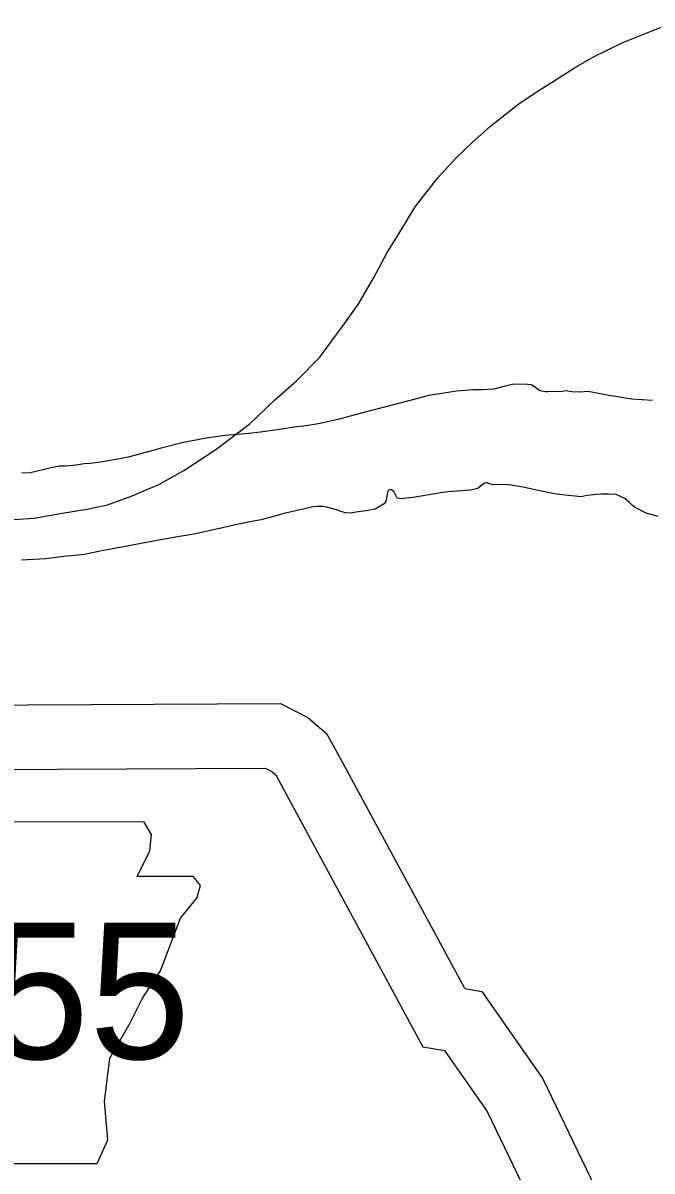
# Model space of a CAD drawing. Extents: x 1374139 to 1377472, y 1168351 to 1170484.
# Drawn here: x 1374573.9 to 1374603.3, y 1169825.6 to 1169879.1 of the extents above; entities that cross this region are included whole.
import ezdxf

# ---------------------------------------------------------------- set-up
doc = ezdxf.new("R2010")
doc.units = 0
doc.layers.add('Default', color=7, linetype='Continuous')

msp = doc.modelspace()

# ---------------------------------------------------------------- linework, layer by layer
at = {"layer": 'Default'}
for points in [[(1374573.265, 1169855.942), (1374574.463, 1169856.026), (1374575.679, 1169856.24), (1374577.015, 1169856.456), (1374577.892, 1169856.647), (1374579.035, 1169857.061), (1374580.287, 1169857.586), (1374581.438, 1169858.251), (1374582.934, 1169859.22), (1374584.538, 1169860.43), (1374585.693, 1169861.526), (1374586.701, 1169862.419), (1374587.776, 1169863.523), (1374588.955, 1169865.1), (1374589.574, 1169865.969), (1374590.278, 1169867.199), (1374590.903, 1169868.368), (1374591.51, 1169869.347), (1374592.225, 1169870.517), (1374593.287, 1169871.872), (1374594.125, 1169872.793), (1374594.875, 1169873.523), (1374595.755, 1169874.285), (1374597.051, 1169875.312), (1374597.873, 1169875.862), (1374598.706, 1169876.393), (1374599.657, 1169876.985), (1374600.57, 1169877.526), (1374601.91, 1169878.173), (1374603.063, 1169878.637), (1374604.217, 1169879.081)], [(1374603.294, 1169861.5), (1374602.325, 1169861.568), (1374601.274, 1169861.737), (1374600.292, 1169861.915), (1374599.863, 1169861.89), (1374599.523, 1169861.907), (1374599.233, 1169861.953), (1374599.084, 1169861.921), (1374598.824, 1169861.908), (1374598.554, 1169861.915), (1374598.395, 1169861.913), (1374598.305, 1169861.912), (1374598.134, 1169861.941), (1374597.994, 1169861.989), (1374597.853, 1169862.098), (1374597.651, 1169862.235), (1374597.461, 1169862.253), (1374596.832, 1169862.256), (1374596.413, 1169862.171), (1374595.886, 1169862.035), (1374595.347, 1169861.998), (1374594.917, 1169862.003), (1374594.159, 1169861.944), (1374593.371, 1169861.815), (1374592.843, 1169861.739), (1374592.295, 1169861.582), (1374591.15, 1169861.278), (1374589.776, 1169860.932), (1374588.691, 1169860.629), (1374587.804, 1169860.438), (1374587.037, 1169860.309), (1374586.697, 1169860.275), (1374585.9, 1169860.146), (1374585.022, 1169860.025), (1374584.473, 1169859.969), (1374583.366, 1169859.866), (1374582.389, 1169859.734), (1374581.362, 1169859.532), (1374580.386, 1169859.29), (1374579.371, 1169859.008), (1374578.853, 1169858.862), (1374578.385, 1169858.766), (1374577.557, 1169858.626), (1374577.089, 1169858.571), (1374576.799, 1169858.547), (1374576.52, 1169858.514), (1374576.281, 1169858.471), (1374575.901, 1169858.447), (1374575.652, 1169858.444), (1374575.263, 1169858.369), (1374574.616, 1169858.212), (1374574.237, 1169858.127)], [(1374603.294, 1169861.5), (1374602.325, 1169861.568), (1374601.274, 1169861.737), (1374600.292, 1169861.915), (1374599.863, 1169861.89), (1374599.523, 1169861.907), (1374599.233, 1169861.953), (1374599.084, 1169861.921), (1374598.824, 1169861.908), (1374598.554, 1169861.915), (1374598.395, 1169861.913), (1374598.305, 1169861.912), (1374598.134, 1169861.941), (1374597.994, 1169861.989), (1374597.853, 1169862.098), (1374597.651, 1169862.235), (1374597.461, 1169862.253), (1374596.832, 1169862.256), (1374596.413, 1169862.171), (1374595.886, 1169862.035), (1374595.347, 1169861.998), (1374594.917, 1169862.003), (1374594.159, 1169861.944), (1374593.371, 1169861.815), (1374592.843, 1169861.739), (1374592.295, 1169861.582), (1374591.15, 1169861.278), (1374589.776, 1169860.932), (1374588.691, 1169860.629), (1374587.804, 1169860.438), (1374587.037, 1169860.309), (1374586.697, 1169860.275), (1374585.9, 1169860.146), (1374585.022, 1169860.025), (1374584.473, 1169859.969), (1374583.366, 1169859.866), (1374582.389, 1169859.734), (1374581.362, 1169859.532), (1374580.386, 1169859.29), (1374579.371, 1169859.008), (1374578.853, 1169858.862), (1374578.385, 1169858.766), (1374577.557, 1169858.626), (1374577.089, 1169858.571), (1374576.799, 1169858.547), (1374576.52, 1169858.514), (1374576.281, 1169858.471), (1374575.901, 1169858.447), (1374575.652, 1169858.444), (1374575.263, 1169858.369), (1374574.616, 1169858.212), (1374574.237, 1169858.127)], [(1374574.237, 1169858.127), (1374573.898, 1169858.133)], [(1374574.237, 1169858.127), (1374573.898, 1169858.133)], [(1374602.355, 1169856.62), (1374602.224, 1169856.739), (1374602.002, 1169856.936), (1374601.6, 1169857.122), (1374601.25, 1169857.148), (1374600.891, 1169857.134), (1374600.671, 1169857.131), (1374600.242, 1169857.076), (1374599.943, 1169857.023), (1374599.833, 1169857.032), (1374599.213, 1169857.094), (1374598.713, 1169857.159), (1374597.882, 1169857.329), (1374597.261, 1169857.462), (1374596.59, 1169857.575), (1374595.94, 1169857.587), (1374595.841, 1169857.576), (1374595.811, 1169857.586), (1374595.69, 1169857.615), (1374595.59, 1169857.663), (1374595.55, 1169857.663), (1374595.47, 1169857.652), (1374595.391, 1169857.611), (1374595.272, 1169857.52), (1374595.154, 1169857.408), (1374594.805, 1169857.334), (1374593.767, 1169857.252), (1374593.408, 1169857.197), (1374592.78, 1169857.09), (1374592.112, 1169856.982), (1374591.703, 1169856.937), (1374591.583, 1169856.926), (1374591.403, 1169856.954), (1374591.373, 1169856.983), (1374591.342, 1169857.043), (1374591.281, 1169857.173), (1374591.239, 1169857.272), (1374591.129, 1169857.351), (1374591.079, 1169857.361), (1374590.959, 1169857.299), (1374590.866, 1169856.807), (1374590.787, 1169856.696), (1374590.361, 1169856.441), (1374590.042, 1169856.387), (1374589.483, 1169856.3), (1374589.214, 1169856.257), (1374588.984, 1169856.265), (1374588.764, 1169856.332), (1374588.553, 1169856.41), (1374588.443, 1169856.449), (1374588.162, 1169856.525), (1374587.942, 1169856.563), (1374587.672, 1169856.56), (1374587.472, 1169856.558), (1374586.327, 1169856.294), (1374586.167, 1169856.252), (1374585.62, 1169856.095), (1374585.042, 1169855.948), (1374584.684, 1169855.884), (1374583.847, 1169855.714), (1374582.97, 1169855.514), (1374581.904, 1169855.281), (1374581.057, 1169855.141), (1374579.96, 1169854.938), (1374578.635, 1169854.682), (1374577.708, 1169854.521), (1374576.821, 1169854.34), (1374575.853, 1169854.239), (1374575.016, 1169854.129), (1374573.878, 1169854.076)], [(1374602.355, 1169856.62), (1374602.224, 1169856.739), (1374602.002, 1169856.936), (1374601.6, 1169857.122), (1374601.25, 1169857.148), (1374600.891, 1169857.134), (1374600.671, 1169857.131), (1374600.242, 1169857.076), (1374599.943, 1169857.023), (1374599.833, 1169857.032), (1374599.213, 1169857.094), (1374598.713, 1169857.159), (1374597.882, 1169857.329), (1374597.261, 1169857.462), (1374596.59, 1169857.575), (1374595.94, 1169857.587), (1374595.841, 1169857.576), (1374595.811, 1169857.586), (1374595.69, 1169857.615), (1374595.59, 1169857.663), (1374595.55, 1169857.663), (1374595.47, 1169857.652), (1374595.391, 1169857.611), (1374595.272, 1169857.52), (1374595.154, 1169857.408), (1374594.805, 1169857.334), (1374593.767, 1169857.252), (1374593.408, 1169857.197), (1374592.78, 1169857.09), (1374592.112, 1169856.982), (1374591.703, 1169856.937), (1374591.583, 1169856.926), (1374591.403, 1169856.954), (1374591.373, 1169856.983), (1374591.342, 1169857.043), (1374591.281, 1169857.173), (1374591.239, 1169857.272), (1374591.129, 1169857.351), (1374591.079, 1169857.361), (1374590.959, 1169857.299), (1374590.866, 1169856.807), (1374590.787, 1169856.696), (1374590.361, 1169856.441), (1374590.042, 1169856.387), (1374589.483, 1169856.3), (1374589.214, 1169856.257), (1374588.984, 1169856.265), (1374588.764, 1169856.332), (1374588.553, 1169856.41), (1374588.443, 1169856.449), (1374588.162, 1169856.525), (1374587.942, 1169856.563), (1374587.672, 1169856.56), (1374587.472, 1169856.558), (1374586.327, 1169856.294), (1374586.167, 1169856.252), (1374585.62, 1169856.095), (1374585.042, 1169855.948), (1374584.684, 1169855.884), (1374583.847, 1169855.714), (1374582.97, 1169855.514), (1374581.904, 1169855.281), (1374581.057, 1169855.141), (1374579.96, 1169854.938), (1374578.635, 1169854.682), (1374577.708, 1169854.521), (1374576.821, 1169854.34), (1374575.853, 1169854.239), (1374575.016, 1169854.129), (1374573.878, 1169854.076)], [(1374603.551, 1169856.103), (1374602.989, 1169856.257), (1374602.477, 1169856.521), (1374602.355, 1169856.62)], [(1374603.551, 1169856.103), (1374602.989, 1169856.257), (1374602.477, 1169856.521), (1374602.355, 1169856.62)], [(1374552.544, 1169847.22), (1374559.367, 1169847.254), (1374585.956, 1169847.39), (1374587.228, 1169846.736), (1374588.093, 1169845.999), (1374588.725, 1169844.846), (1374594.518, 1169834.141)], [(1374552.559, 1169844.22), (1374559.382, 1169844.254), (1374585.236, 1169844.387), (1374585.547, 1169844.227), (1374585.728, 1169844.073), (1374586.09, 1169843.411), (1374592.585, 1169831.411)], [(1374594.539, 1169834.122), (1374595.33, 1169833.988), (1374598.171, 1169829.919), (1374600.599, 1169824.889), (1374600.61, 1169818.931), (1374600.554, 1169806.138), (1374600.397, 1169804.497), (1374599.035, 1169802.004), (1374599.016, 1169800.977), (1374599.116, 1169798.87), (1374600.185, 1169794.967), (1374600.458, 1169793.144), (1374600.661, 1169790.207), (1374600.639, 1169787.241), (1374600.503, 1169772.334)], [(1374592.585, 1169831.411), (1374593.589, 1169831.24), (1374595.574, 1169828.398), (1374597.6, 1169824.2), (1374597.61, 1169818.935), (1374597.555, 1169806.288), (1374597.469, 1169805.396), (1374596.049, 1169802.795), (1374596.015, 1169800.933), (1374596.135, 1169798.397), (1374597.245, 1169794.347), (1374597.473, 1169792.818), (1374597.66, 1169790.114), (1374597.639, 1169787.266), (1374597.503, 1169772.361)]]:
    msp.add_lwpolyline(points, dxfattribs=at)
msp.add_lwpolyline([(1374564.375, 1169841.883), (1374565.137, 1169836.807), (1374564.798, 1169829.11), (1374565.475, 1169828.687), (1374566.744, 1169828.687), (1374566.744, 1169825.98), (1374577.402, 1169825.98), (1374577.91, 1169827.08), (1374577.741, 1169828.856), (1374577.994, 1169830.886), (1374578.925, 1169832.493), (1374579.517, 1169833.677), (1374580.363, 1169834.946), (1374580.87, 1169836.3), (1374581.293, 1169837.399), (1374582.055, 1169838.33), (1374582.224, 1169838.922), (1374581.885, 1169839.345), (1374579.263, 1169839.345), (1374579.855, 1169840.529), (1374579.94, 1169841.291), (1374579.589, 1169841.875)], close=True, dxfattribs=at)

# ---------------------------------------------------------------- texts
msp.add_text('155', height=6.336, dxfattribs=at).set_placement((1374567.609, 1169830.848))

doc.saveas('drawing.dxf')
